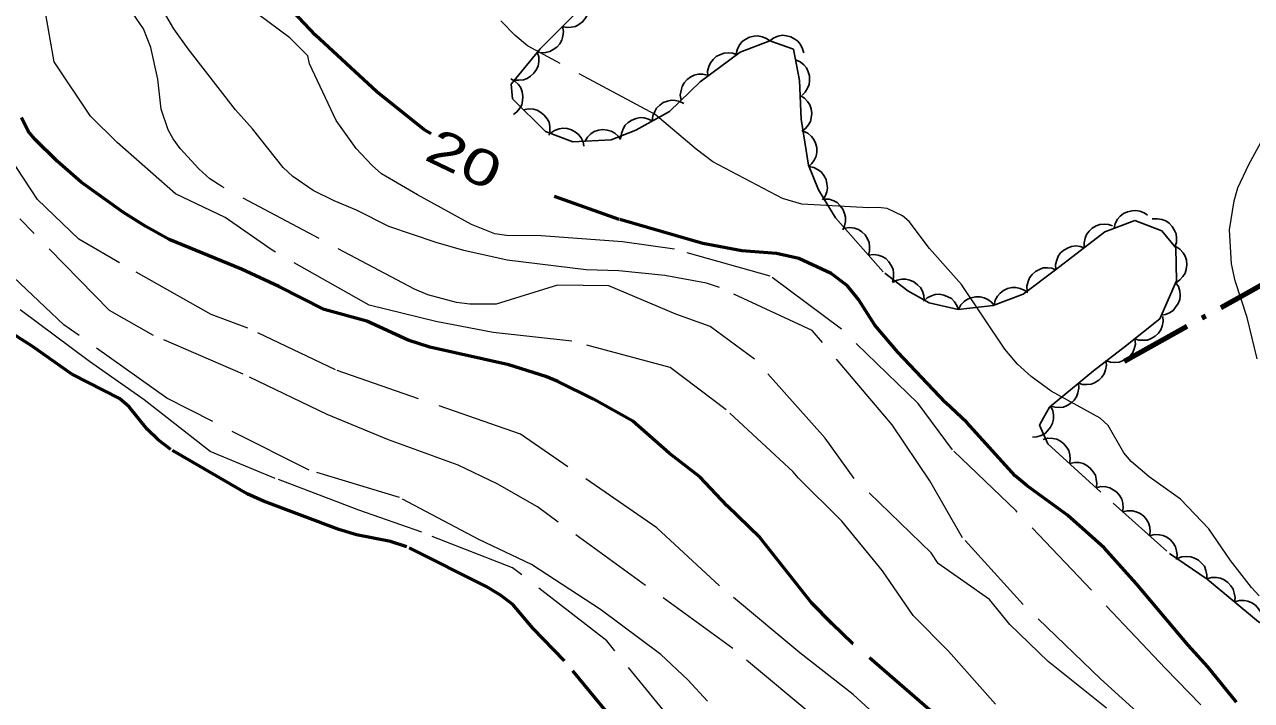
# Model space of a CAD drawing. Extents: x 355726 to 357533, y 5103782 to 5105258.
# Drawn here: x 356718.7 to 356769.9, y 5104292.7 to 5104320.9 of the extents above; entities that cross this region are included whole.
import ezdxf
from ezdxf.enums import TextEntityAlignment as Align

# ---------------------------------------------------------------- set-up
doc = ezdxf.new("R2010")
doc.units = 0
doc.header["$LTSCALE"] = 0.6
doc.linetypes.add('DOT_DASHED', pattern=[7.7, 5, -1.2, 0.3, -1.2])
doc.linetypes.add('LONG_DASHED', pattern=[7.5, 6, -1.5])
for name, color, linetype, lineweight in [('1', 7, 'LONG_DASHED', 53), ('2', 7, 'LONG_DASHED', 13), ('41', 7, 'DOT_DASHED', 90), ('44', 7, 'Continuous', 25)]:
    doc.layers.add(name, color=color, linetype=linetype, lineweight=lineweight)

msp = doc.modelspace()

# ---------------------------------------------------------------- linework, layer by layer
at = {"layer": '1'}
for points in [[(356735.67, 5104316.38), (356735.36, 5104316.55), (356733.4, 5104318.13), (356730.85, 5104320.5), (356728.1, 5104323.42)], [(356756.68, 5104292.13), (356753.26, 5104295.09), (356752.41, 5104295.9), (356751.54, 5104296.79), (356749.39, 5104299.51), (356748.02, 5104300.84), (356746.89, 5104302.04), (356745.6, 5104303.03), (356744.09, 5104304.37), (356742.44, 5104305.29), (356740.96, 5104306.03), (356740.46, 5104306.24), (356738.92, 5104306.72), (356735.62, 5104307.46), (356734.71, 5104307.75), (356732.99, 5104308.55), (356731.2, 5104309.03), (356729.31, 5104310), (356727.76, 5104310.72), (356724.74, 5104311.96), (356723.76, 5104312.5), (356722.83, 5104313.09), (356721.07, 5104314.36), (356720.06, 5104315.23), (356719.13, 5104316.15), (356718.85, 5104316.49), (356718.58, 5104317.05)], [(356763.76, 5104299.08), (356762.23, 5104300.45), (356760.54, 5104301.67), (356760.05, 5104302.09), (356758.02, 5104304.32), (356757.13, 5104305.15), (356755.15, 5104307.26), (356754.19, 5104308.38), (356753.51, 5104309.45), (356753.04, 5104310.03), (356752.36, 5104310.54), (356751.02, 5104311.16), (356750.08, 5104311.37), (356748.64, 5104311.48), (356747.01, 5104311.8), (356743.52, 5104312.8), (356740.82, 5104313.75)], [(356743.88, 5104291.17), (356741.24, 5104294.36), (356739.91, 5104295.73), (356739.08, 5104296.71), (356738.57, 5104297.11), (356737.97, 5104297.47), (356734.66, 5104299.12), (356733.98, 5104299.34), (356732.55, 5104299.63), (356731.82, 5104299.84), (356728.68, 5104301.03), (356727.99, 5104301.34), (356724.81, 5104303.19), (356724.28, 5104303.59), (356723.82, 5104304.04), (356723.07, 5104304.97), (356722.66, 5104305.32), (356720.67, 5104306.34), (356719.02, 5104307.51), (356717.91, 5104308.21)], [(356769.28, 5104292.63), (356768.08, 5104294.11), (356767.26, 5104295.01), (356765.1, 5104297.59), (356763.76, 5104299.08)]]:
    msp.add_lwpolyline(points, dxfattribs=at)
at = {"layer": '2'}
for points in [[(356755.16, 5104291.23), (356753.29, 5104292.96), (356751.06, 5104294.7), (356747.71, 5104297.49), (356745.09, 5104299.92), (356739.4, 5104303.83), (356731.68, 5104306.51), (356728.02, 5104308.26), (356726.49, 5104308.83), (356722.66, 5104310.99), (356720.97, 5104311.97), (356719.25, 5104313.63), (356718.1, 5104315.37), (356717.73, 5104317.24), (356716.86, 5104319.17), (356715.91, 5104322.83), (356715.57, 5104325.84), (356715.47, 5104326.15), (356715.2, 5104327.87), (356714.87, 5104329.38), (356714.72, 5104330.42)], [(356759.23, 5104292.55), (356757.26, 5104294.76), (356755.79, 5104296.25), (356754.51, 5104298.12), (356752.81, 5104300.19), (356750.99, 5104302), (356750.78, 5104302.26), (356747.99, 5104304.84), (356745.64, 5104306.61), (356741.54, 5104307.71), (356738.26, 5104308.08), (356735.86, 5104308.53), (356733.09, 5104309.22), (356729.03, 5104311.51), (356727.07, 5104312.88), (356725, 5104313.87), (356722.57, 5104316.01), (356721.46, 5104317.11), (356719.94, 5104319.38), (356719.14, 5104323.91)], [(356768.75, 5104288.94), (356763.6, 5104293.61), (356760.38, 5104296.72), (356757.85, 5104299.5), (356756.48, 5104301.88), (356754.91, 5104304.22), (356751.57, 5104308.16), (356747.71, 5104309.96), (356747.16, 5104310.13), (356745.42, 5104310.46), (356743.51, 5104310.65), (356742.14, 5104310.7), (356738.84, 5104311.09), (356737.03, 5104311.5), (356735.88, 5104311.83), (356733.9, 5104312.5), (356732.56, 5104313.18), (356731.63, 5104313.57), (356730.75, 5104314.01), (356729.9, 5104314.59), (356729.49, 5104314.97), (356728.21, 5104316.58), (356727.5, 5104317.38), (356725.53, 5104319.92), (356724.93, 5104320.76), (356724.01, 5104322.36)], [(356763.85, 5104292.38), (356761.42, 5104294.34), (356759.82, 5104295.88), (356758.97, 5104296.93), (356756.83, 5104298.42), (356756.54, 5104298.87), (356753.33, 5104301.98), (356752.12, 5104303.66), (356749.17, 5104306.96), (356747.31, 5104308.33), (356745.88, 5104308.84), (356743.09, 5104310.03), (356740.94, 5104310.05), (356738.38, 5104309.26), (356737.28, 5104309.26), (356736.73, 5104309.33), (356735.53, 5104309.65), (356734.97, 5104309.88), (356726.93, 5104314.17), (356726.43, 5104314.49), (356725.97, 5104314.91), (356725.2, 5104315.76), (356724.91, 5104316.16), (356724.7, 5104316.54), (356724.4, 5104317.4), (356724.27, 5104318.66), (356723.97, 5104319.98), (356723.67, 5104320.76), (356723.06, 5104321.65)], [(356770.94, 5104289.3), (356766.32, 5104294.04), (356760.08, 5104300.63), (356757.43, 5104303.17), (356756, 5104305.11), (356752.79, 5104308.22), (356749.82, 5104310.43), (356745.83, 5104311.55), (356743.65, 5104311.86), (356740.26, 5104312.11), (356738.81, 5104312.13), (356738.33, 5104312.19), (356737.35, 5104312.59), (356735.1, 5104313.82), (356733.6, 5104314.71), (356733.21, 5104315.05), (356732.54, 5104315.76), (356731.71, 5104316.93), (356730.59, 5104319.3), (356730.52, 5104319.63), (356729.78, 5104320.38), (356728.42, 5104321.38)], [(356770.23, 5104297.07), (356769.9, 5104297.42), (356769.03, 5104298.55), (356768.12, 5104299.87), (356766.94, 5104301.12), (356765.64, 5104302.04), (356764.88, 5104302.69), (356764.58, 5104303.05), (356763.92, 5104304.19), (356763.59, 5104304.5), (356761.55, 5104305.62), (356760.71, 5104306.24), (356760.14, 5104306.75), (356759.61, 5104307.38), (356757.81, 5104310.08), (356756.47, 5104311.59), (356755.62, 5104312.71), (356755.34, 5104312.95), (356754.7, 5104313.25), (356754.33, 5104313.3), (356753.94, 5104313.28), (356751.14, 5104313.44), (356750.33, 5104313.67), (356747.42, 5104315.21), (356746.73, 5104315.73), (356745.02, 5104317.18), (356739.69, 5104320.05), (356739.18, 5104320.48), (356738.58, 5104321.09)], [(356751.6, 5104292.08), (356748.26, 5104294.87), (356740.11, 5104300.79), (356738.42, 5104301.76), (356736.8, 5104302.54), (356733.89, 5104303.59), (356731.33, 5104304.65), (356727.82, 5104306.34), (356724.09, 5104307.95), (356722.25, 5104309), (356718.5, 5104312.82)], [(356747.2, 5104292.67), (356746.38, 5104293.57), (356745.26, 5104294.62), (356742.74, 5104296.5), (356739.86, 5104298.38), (356737.66, 5104299.43), (356734.35, 5104301.18), (356730.58, 5104302.32), (356724.64, 5104305.33), (356720.34, 5104308.4), (356716, 5104312.5)], [(356746.19, 5104291.3), (356743.01, 5104295.19), (356739.07, 5104298.25), (356735.28, 5104299.73), (356732.66, 5104300.65), (356729.16, 5104301.98), (356726.45, 5104303.11), (356723.7, 5104305.26), (356721.41, 5104306.87), (356717.56, 5104309.73)]]:
    msp.add_lwpolyline(points, dxfattribs=at)
at = {"layer": '2', "linetype": 'Continuous'}
msp.add_lwpolyline([(356770.14, 5104306.98), (356769.73, 5104308.7), (356769.22, 5104310.24), (356769.07, 5104310.94), (356768.99, 5104312.37), (356769.18, 5104313.57), (356769.34, 5104314.12), (356769.8, 5104315.09), (356770.98, 5104317.26)], dxfattribs=at)
at = {"layer": '41'}
msp.add_lwpolyline([(356764.6, 5104306.88), (356777.95, 5104314.31), (356794.78, 5104324.11)], dxfattribs=at)
at = {"layer": '44', "linetype": 'DOT_DASHED'}
for points in [[(356741.98, 5104321.68), (356740.22, 5104319.93), (356739.01, 5104318.45), (356739.06, 5104317.84), (356740.45, 5104316.47), (356741.58, 5104316.04), (356743.19, 5104316.12), (356744.21, 5104316.53), (356745.62, 5104317.31), (356746.9, 5104318.55), (356748.57, 5104319.78), (356749.81, 5104320.26), (356750.79, 5104319.91), (356751.04, 5104318.6), (356751.12, 5104316.98), (356751.42, 5104315.06), (356751.84, 5104314.04), (356752.55, 5104312.86), (356754.6, 5104310.55), (356755.56, 5104309.82), (356756.46, 5104309.32), (356757.67, 5104309.04), (356759.13, 5104309.2), (356760.38, 5104309.68), (356761.73, 5104310.69), (356762.76, 5104311.48), (356763.79, 5104312.28), (356765.04, 5104312.76), (356766.17, 5104312.32), (356766.75, 5104311.61), (356766.77, 5104310.23), (356766.08, 5104308.65), (356764.65, 5104307.5)], [(356764.65, 5104307.5), (356763.31, 5104306.48), (356761.48, 5104304.96), (356761.23, 5104304.51), (356761.06, 5104304.21), (356761.41, 5104303.43), (356764.13, 5104300.94), (356766.49, 5104298.84), (356768.06, 5104297.77), (356770.2, 5104295.99), (356773.78, 5104294.09), (356775.29, 5104293.64), (356776.82, 5104293.57), (356778.67, 5104294.19), (356780.34, 5104294.04), (356781.99, 5104293.12), (356783.73, 5104290.98)]]:
    msp.add_lwpolyline(points, dxfattribs=at)
at = {"layer": '44'}
for points in [[(356742.22, 5104321.91), (356742.25, 5104321.71), (356742.23, 5104321.51), (356742.19, 5104321.35), (356742.1, 5104321.19), (356741.99, 5104321.05), (356741.83, 5104320.94), (356741.69, 5104320.86), (356741.51, 5104320.83), (356741.33, 5104320.82), (356741.15, 5104320.86)], [(356741.15, 5104320.86), (356741.19, 5104320.65), (356741.17, 5104320.45), (356741.13, 5104320.29), (356741.04, 5104320.14), (356740.92, 5104320), (356740.76, 5104319.89), (356740.62, 5104319.81), (356740.45, 5104319.77), (356740.26, 5104319.76), (356740.09, 5104319.8)], [(356748.4, 5104319.72), (356748.45, 5104319.92), (356748.55, 5104320.1), (356748.65, 5104320.23), (356748.8, 5104320.33), (356748.96, 5104320.41), (356749.15, 5104320.45), (356749.31, 5104320.47), (356749.48, 5104320.43), (356749.66, 5104320.36), (356749.8, 5104320.26)], [(356749.8, 5104320.26), (356749.97, 5104320.39), (356750.16, 5104320.45), (356750.33, 5104320.49), (356750.5, 5104320.47), (356750.68, 5104320.43), (356750.85, 5104320.33), (356750.98, 5104320.24), (356751.09, 5104320.1), (356751.17, 5104319.93), (356751.22, 5104319.76)], [(356740.1, 5104319.79), (356740.16, 5104319.59), (356740.16, 5104319.38), (356740.14, 5104319.22), (356740.07, 5104319.06), (356739.96, 5104318.91), (356739.82, 5104318.78), (356739.68, 5104318.69), (356739.52, 5104318.63), (356739.33, 5104318.61), (356739.15, 5104318.62)], [(356747.22, 5104318.79), (356747.21, 5104318.99), (356747.26, 5104319.19), (356747.33, 5104319.34), (356747.44, 5104319.48), (356747.57, 5104319.6), (356747.75, 5104319.69), (356747.9, 5104319.75), (356748.07, 5104319.76), (356748.26, 5104319.74), (356748.43, 5104319.67)], [(356750.87, 5104319.47), (356751.07, 5104319.38), (356751.22, 5104319.25), (356751.33, 5104319.13), (356751.41, 5104318.97), (356751.46, 5104318.79), (356751.46, 5104318.6), (356751.45, 5104318.44), (356751.38, 5104318.28), (356751.28, 5104318.12), (356751.16, 5104317.99)], [(356746.11, 5104317.78), (356746.07, 5104317.99), (356746.1, 5104318.19), (356746.14, 5104318.35), (356746.23, 5104318.5), (356746.35, 5104318.64), (356746.51, 5104318.75), (356746.65, 5104318.83), (356746.82, 5104318.86), (356747.01, 5104318.86), (356747.19, 5104318.83)], [(356738.99, 5104318.67), (356739.17, 5104318.57), (356739.31, 5104318.43), (356739.41, 5104318.29), (356739.47, 5104318.13), (356739.5, 5104317.94), (356739.48, 5104317.75), (356739.45, 5104317.59), (356739.37, 5104317.44), (356739.25, 5104317.29), (356739.11, 5104317.18)], [(356751.07, 5104317.98), (356751.25, 5104317.87), (356751.38, 5104317.72), (356751.48, 5104317.59), (356751.53, 5104317.42), (356751.56, 5104317.23), (356751.53, 5104317.04), (356751.5, 5104316.89), (356751.41, 5104316.73), (356751.29, 5104316.59), (356751.14, 5104316.48)], [(356739.53, 5104317.37), (356739.74, 5104317.42), (356739.94, 5104317.4), (356740.1, 5104317.36), (356740.25, 5104317.27), (356740.39, 5104317.15), (356740.51, 5104317), (356740.59, 5104316.86), (356740.62, 5104316.68), (356740.63, 5104316.5), (356740.6, 5104316.32)], [(356744.9, 5104316.91), (356744.92, 5104317.12), (356745, 5104317.31), (356745.08, 5104317.45), (356745.21, 5104317.57), (356745.36, 5104317.68), (356745.54, 5104317.74), (356745.7, 5104317.78), (356745.87, 5104317.76), (356746.05, 5104317.72), (356746.21, 5104317.64)], [(356743.59, 5104316.19), (356743.61, 5104316.39), (356743.68, 5104316.58), (356743.77, 5104316.73), (356743.89, 5104316.85), (356744.05, 5104316.95), (356744.23, 5104317.01), (356744.39, 5104317.05), (356744.56, 5104317.04), (356744.74, 5104316.99), (356744.9, 5104316.91)], [(356740.65, 5104316.4), (356740.82, 5104316.52), (356741.01, 5104316.58), (356741.17, 5104316.61), (356741.35, 5104316.59), (356741.53, 5104316.54), (356741.69, 5104316.44), (356741.82, 5104316.35), (356741.93, 5104316.2), (356742.01, 5104316.04), (356742.05, 5104315.86)], [(356742.08, 5104316.06), (356742.19, 5104316.24), (356742.34, 5104316.38), (356742.48, 5104316.47), (356742.65, 5104316.53), (356742.83, 5104316.55), (356743.02, 5104316.53), (356743.18, 5104316.49), (356743.33, 5104316.4), (356743.47, 5104316.28), (356743.58, 5104316.14)], [(356751.2, 5104316.49), (356751.39, 5104316.4), (356751.54, 5104316.26), (356751.64, 5104316.14), (356751.71, 5104315.98), (356751.76, 5104315.8), (356751.76, 5104315.61), (356751.74, 5104315.44), (356751.66, 5104315.28), (356751.56, 5104315.13), (356751.43, 5104315.01)], [(356751.44, 5104315.01), (356751.64, 5104314.97), (356751.82, 5104314.87), (356751.96, 5104314.77), (356752.06, 5104314.63), (356752.15, 5104314.47), (356752.19, 5104314.28), (356752.21, 5104314.12), (356752.18, 5104313.95), (356752.11, 5104313.77), (356752.01, 5104313.62)], [(356752.07, 5104313.65), (356752.28, 5104313.64), (356752.47, 5104313.57), (356752.62, 5104313.5), (356752.74, 5104313.37), (356752.85, 5104313.23), (356752.92, 5104313.05), (356752.97, 5104312.89), (356752.96, 5104312.71), (356752.92, 5104312.53), (356752.85, 5104312.37)], [(356764.17, 5104312.43), (356764.22, 5104312.63), (356764.32, 5104312.81), (356764.42, 5104312.94), (356764.57, 5104313.04), (356764.73, 5104313.12), (356764.92, 5104313.16), (356765.08, 5104313.17), (356765.25, 5104313.14), (356765.43, 5104313.07), (356765.57, 5104312.97)], [(356765.76, 5104312.82), (356765.97, 5104312.83), (356766.17, 5104312.79), (356766.33, 5104312.74), (356766.47, 5104312.64), (356766.6, 5104312.5), (356766.69, 5104312.34), (356766.76, 5104312.19), (356766.78, 5104312.01), (356766.77, 5104311.83), (356766.71, 5104311.65)], [(356752.93, 5104312.43), (356753.14, 5104312.46), (356753.34, 5104312.43), (356753.5, 5104312.38), (356753.64, 5104312.28), (356753.78, 5104312.15), (356753.88, 5104311.99), (356753.95, 5104311.84), (356753.97, 5104311.67), (356753.97, 5104311.48), (356753.93, 5104311.31)], [(356762.93, 5104311.61), (356762.92, 5104311.82), (356762.96, 5104312.02), (356763.02, 5104312.17), (356763.13, 5104312.31), (356763.26, 5104312.44), (356763.43, 5104312.53), (356763.58, 5104312.59), (356763.76, 5104312.6), (356763.94, 5104312.59), (356764.11, 5104312.53)], [(356761.74, 5104310.7), (356761.73, 5104310.91), (356761.78, 5104311.1), (356761.84, 5104311.26), (356761.94, 5104311.4), (356762.08, 5104311.52), (356762.25, 5104311.61), (356762.4, 5104311.67), (356762.58, 5104311.69), (356762.76, 5104311.67), (356762.93, 5104311.61)], [(356753.93, 5104311.31), (356754.13, 5104311.34), (356754.33, 5104311.3), (356754.49, 5104311.25), (356754.64, 5104311.16), (356754.77, 5104311.03), (356754.87, 5104310.87), (356754.95, 5104310.72), (356754.97, 5104310.55), (356754.97, 5104310.36), (356754.92, 5104310.19)], [(356766.75, 5104311.67), (356766.92, 5104311.55), (356767.05, 5104311.4), (356767.14, 5104311.26), (356767.19, 5104311.09), (356767.21, 5104310.9), (356767.18, 5104310.71), (356767.14, 5104310.56), (356767.04, 5104310.41), (356766.92, 5104310.27), (356766.77, 5104310.17)], [(356760.54, 5104309.8), (356760.53, 5104310.01), (356760.58, 5104310.21), (356760.64, 5104310.36), (356760.75, 5104310.5), (356760.89, 5104310.62), (356761.06, 5104310.71), (356761.21, 5104310.77), (356761.39, 5104310.78), (356761.57, 5104310.76), (356761.74, 5104310.7)], [(356754.93, 5104310.17), (356755.12, 5104310.26), (356755.32, 5104310.3), (356755.48, 5104310.31), (356755.65, 5104310.26), (356755.82, 5104310.19), (356755.97, 5104310.07), (356756.09, 5104309.95), (356756.17, 5104309.8), (356756.23, 5104309.62), (356756.24, 5104309.44)], [(356766.74, 5104310.17), (356766.86, 5104310), (356766.91, 5104309.8), (356766.93, 5104309.64), (356766.91, 5104309.46), (356766.85, 5104309.29), (356766.74, 5104309.13), (356766.64, 5104309), (356766.49, 5104308.9), (356766.32, 5104308.83), (356766.14, 5104308.8)], [(356756.22, 5104309.38), (356756.37, 5104309.52), (356756.55, 5104309.61), (356756.71, 5104309.66), (356756.88, 5104309.67), (356757.07, 5104309.64), (356757.24, 5104309.57), (356757.39, 5104309.49), (356757.51, 5104309.36), (356757.61, 5104309.21), (356757.68, 5104309.04)], [(356759.17, 5104309.21), (356759.21, 5104309.42), (356759.31, 5104309.59), (356759.42, 5104309.72), (356759.56, 5104309.83), (356759.72, 5104309.91), (356759.91, 5104309.95), (356760.07, 5104309.96), (356760.25, 5104309.92), (356760.42, 5104309.85), (356760.57, 5104309.75)], [(356757.68, 5104309.04), (356757.77, 5104309.23), (356757.92, 5104309.37), (356758.05, 5104309.47), (356758.21, 5104309.53), (356758.39, 5104309.57), (356758.59, 5104309.56), (356758.75, 5104309.53), (356758.9, 5104309.45), (356759.05, 5104309.34), (356759.17, 5104309.2)], [(356766.21, 5104308.75), (356766.22, 5104308.54), (356766.18, 5104308.34), (356766.12, 5104308.19), (356766.02, 5104308.05), (356765.89, 5104307.92), (356765.72, 5104307.83), (356765.57, 5104307.76), (356765.39, 5104307.75), (356765.21, 5104307.76), (356765.04, 5104307.81)], [(356765.04, 5104307.8), (356765.06, 5104307.59), (356765.01, 5104307.39), (356764.95, 5104307.24), (356764.84, 5104307.1), (356764.7, 5104306.98), (356764.53, 5104306.89), (356764.38, 5104306.83), (356764.21, 5104306.82), (356764.02, 5104306.83), (356763.85, 5104306.89)], [(356763.83, 5104306.91), (356763.85, 5104306.71), (356763.81, 5104306.51), (356763.76, 5104306.35), (356763.66, 5104306.21), (356763.53, 5104306.08), (356763.36, 5104305.98), (356763.21, 5104305.92), (356763.04, 5104305.9), (356762.85, 5104305.91), (356762.68, 5104305.96)], [(356762.68, 5104305.96), (356762.7, 5104305.75), (356762.66, 5104305.55), (356762.61, 5104305.39), (356762.5, 5104305.25), (356762.37, 5104305.12), (356762.21, 5104305.02), (356762.06, 5104304.96), (356761.88, 5104304.94), (356761.7, 5104304.95), (356761.53, 5104305)], [(356761.51, 5104305.01), (356761.61, 5104304.82), (356761.64, 5104304.62), (356761.64, 5104304.46), (356761.6, 5104304.29), (356761.52, 5104304.12), (356761.4, 5104303.97), (356761.29, 5104303.86), (356761.13, 5104303.77), (356760.95, 5104303.72), (356760.77, 5104303.7)], [(356761.21, 5104303.61), (356761.41, 5104303.66), (356761.61, 5104303.65), (356761.78, 5104303.62), (356761.93, 5104303.54), (356762.08, 5104303.43), (356762.2, 5104303.27), (356762.28, 5104303.14), (356762.33, 5104302.96), (356762.34, 5104302.78), (356762.31, 5104302.6)], [(356762.31, 5104302.6), (356762.52, 5104302.65), (356762.72, 5104302.64), (356762.88, 5104302.61), (356763.04, 5104302.52), (356763.18, 5104302.41), (356763.3, 5104302.26), (356763.39, 5104302.12), (356763.43, 5104301.95), (356763.45, 5104301.77), (356763.42, 5104301.59)], [(356763.42, 5104301.59), (356763.62, 5104301.64), (356763.83, 5104301.63), (356763.99, 5104301.59), (356764.14, 5104301.51), (356764.29, 5104301.4), (356764.41, 5104301.25), (356764.5, 5104301.11), (356764.54, 5104300.94), (356764.55, 5104300.75), (356764.53, 5104300.58)], [(356764.53, 5104300.58), (356764.73, 5104300.63), (356764.94, 5104300.62), (356765.1, 5104300.59), (356765.26, 5104300.52), (356765.41, 5104300.4), (356765.53, 5104300.26), (356765.61, 5104300.12), (356765.66, 5104299.95), (356765.68, 5104299.76), (356765.65, 5104299.58)], [(356765.65, 5104299.58), (356765.86, 5104299.64), (356766.06, 5104299.63), (356766.22, 5104299.6), (356766.38, 5104299.52), (356766.53, 5104299.41), (356766.65, 5104299.26), (356766.73, 5104299.12), (356766.78, 5104298.95), (356766.8, 5104298.77), (356766.77, 5104298.59)], [(356766.8, 5104298.63), (356767, 5104298.7), (356767.2, 5104298.72), (356767.37, 5104298.71), (356767.53, 5104298.65), (356767.69, 5104298.56), (356767.83, 5104298.43), (356767.94, 5104298.31), (356768, 5104298.14), (356768.04, 5104297.96), (356768.04, 5104297.78)], [(356768.04, 5104297.78), (356768.24, 5104297.84), (356768.45, 5104297.84), (356768.61, 5104297.81), (356768.77, 5104297.74), (356768.92, 5104297.64), (356769.05, 5104297.49), (356769.14, 5104297.36), (356769.19, 5104297.19), (356769.22, 5104297), (356769.2, 5104296.82)], [(356769.2, 5104296.82), (356769.4, 5104296.88), (356769.6, 5104296.88), (356769.76, 5104296.86), (356769.92, 5104296.78), (356770.08, 5104296.68), (356770.2, 5104296.53), (356770.29, 5104296.4), (356770.34, 5104296.23), (356770.37, 5104296.04), (356770.35, 5104295.86)]]:
    msp.add_lwpolyline(points, dxfattribs=at)

# ---------------------------------------------------------------- texts
at = {"layer": '1', "width": 1.4}
msp.add_text('20', height=1.5, rotation=334.366, dxfattribs=at).set_placement((356736.731, 5104314.644), align=Align.CENTER)

doc.saveas('drawing.dxf')
